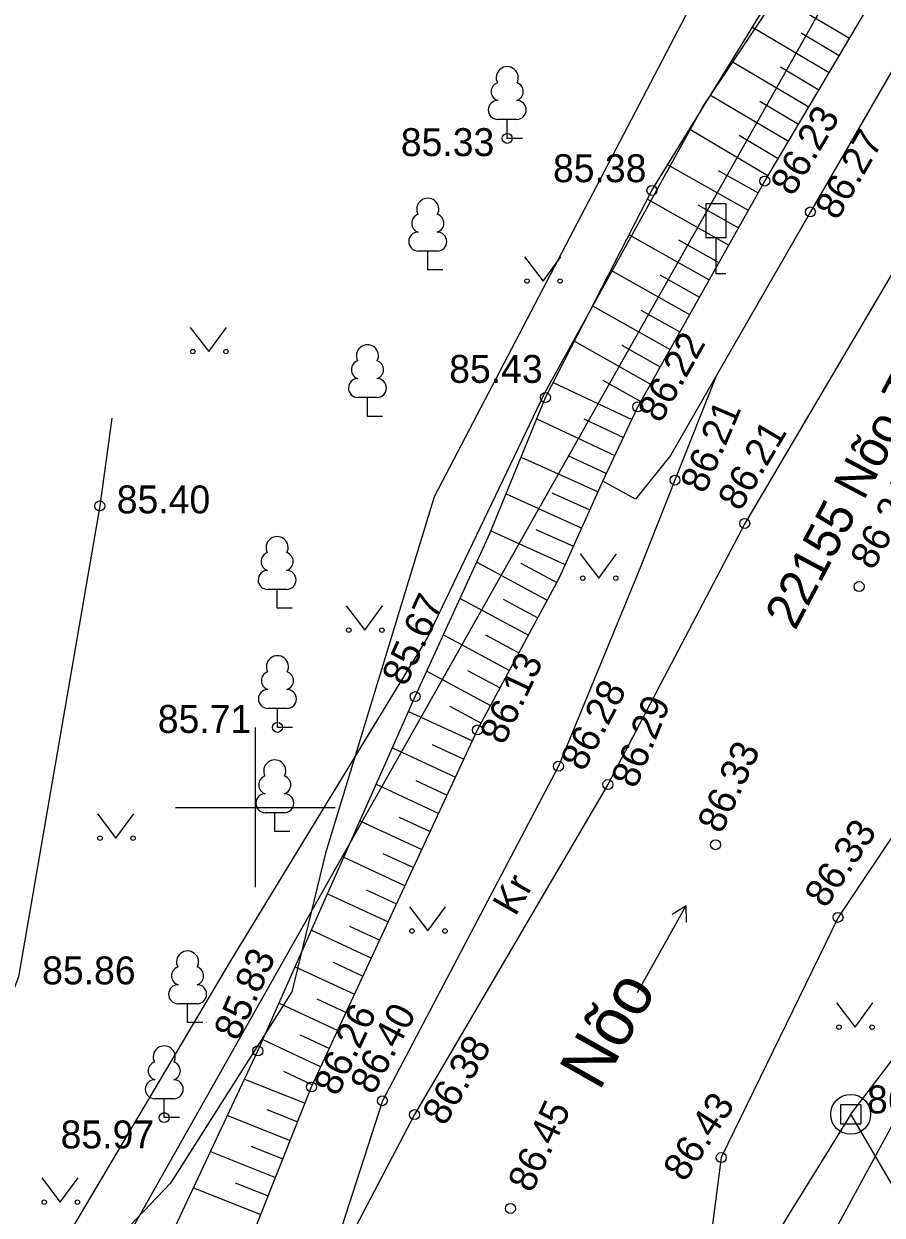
# Model space of a CAD drawing. Extents: x 648748 to 649126, y 6457789 to 6458252.
# Drawn here: x 648844.2 to 648865.71, y 6458089.78 to 6458119.64 of the extents above; entities that cross this region are included whole.
import ezdxf

# ---------------------------------------------------------------- set-up
doc = ezdxf.new("R2010")
doc.units = 0
for name, color, linetype in [('DKAEV', 7, 'Continuous'), ('DTRASS', 7, 'Continuous'), ('HALJASTUS', 7, 'Continuous'), ('KORGUS-EH2000', 7, 'Continuous'), ('LIIKLUS', 7, 'Continuous'), ('PIIR', 7, 'Continuous'), ('PUU', 7, 'Continuous'), ('RELJEEF', 7, 'Continuous'), ('SITRASS', 7, 'Continuous'), ('SKTRASS', 7, 'Continuous'), ('TEE', 7, 'Continuous'), ('VORK', 7, 'Continuous')]:
    doc.layers.add(name, color=color, linetype=linetype)

msp = doc.modelspace()

# ---------------------------------------------------------------- linework, layer by layer
at = {"layer": 'DKAEV'}
for p, q in [((648864.675, 6458092.06), (648864.675, 6458092.56)), ((648864.675, 6458092.56), (648865.175, 6458092.56)), ((648865.175, 6458092.56), (648865.175, 6458092.06)), ((648865.175, 6458092.06), (648864.675, 6458092.06))]:
    msp.add_line(p, q, dxfattribs=at)
msp.add_circle((648864.925, 6458092.31), 0.5, dxfattribs=at)
at = {"layer": 'DTRASS'}
for p, q in [((648864.925, 6458092.31), (648859.1, 6458082.915)), ((648881.388, 6458064.281), (648864.925, 6458092.31))]:
    msp.add_line(p, q, dxfattribs=at)
at = {"layer": 'HALJASTUS'}
for p, q in [((648856.75, 6458113.797), (648857.213, 6458113.191)), ((648857.213, 6458113.191), (648857.659, 6458113.797)), ((648848.373, 6458112.029), (648848.837, 6458111.423)), ((648848.837, 6458111.423), (648849.282, 6458112.029)), ((648858.146, 6458106.352), (648858.609, 6458105.745)), ((648858.609, 6458105.745), (648859.055, 6458106.352)), ((648852.282, 6458105.049), (648852.746, 6458104.442)), ((648852.746, 6458104.442), (648853.191, 6458105.049)), ((648846.046, 6458099.837), (648846.51, 6458099.23)), ((648846.51, 6458099.23), (648846.955, 6458099.837)), ((648853.864, 6458097.51), (648854.328, 6458096.904)), ((648854.328, 6458096.904), (648854.773, 6458097.51)), ((648864.57, 6458095.1), (648865.033, 6458094.494)), ((648865.033, 6458094.494), (648865.479, 6458095.1)), ((648844.65, 6458090.716), (648845.114, 6458090.109)), ((648845.114, 6458090.109), (648845.559, 6458090.716))]:
    msp.add_line(p, q, dxfattribs=at)
msp.add_lwpolyline([(648846.409, 6458109.758), (648846.103, 6458107.557), (648844.069, 6458095.756), (648840.734, 6458086.96), (648840.017, 6458083.336), (648841.163, 6458079.375)], dxfattribs=at)
for centre in [(648856.812, 6458113.191), (648857.641, 6458113.191), (648848.436, 6458111.423), (648849.265, 6458111.423), (648858.208, 6458105.745), (648859.037, 6458105.745), (648852.345, 6458104.442), (648853.174, 6458104.442), (648846.109, 6458099.23), (648846.938, 6458099.23), (648853.927, 6458096.904), (648854.756, 6458096.904), (648864.632, 6458094.494), (648865.461, 6458094.494), (648844.713, 6458090.109), (648845.542, 6458090.109)]:
    msp.add_circle(centre, 0.055, dxfattribs=at)
at = {"layer": 'KORGUS-EH2000'}
for centre in [(648856.316, 6458116.766), (648859.944, 6458115.461), (648862.771, 6458115.697), (648863.914, 6458114.922), (648857.274, 6458110.27), (648859.587, 6458110.038), (648860.521, 6458108.202), (648846.103, 6458107.557), (648862.268, 6458107.116), (648865.136, 6458105.535), (648854.008, 6458102.777), (648850.557, 6458102.006), (648855.57, 6458101.941), (648857.599, 6458101.033), (648858.84, 6458100.574), (648861.537, 6458099.066), (648864.608, 6458097.245), (648850.065, 6458093.899), (648851.411, 6458092.995), (648853.187, 6458092.651), (648847.72, 6458092.227), (648853.992, 6458092.302), (648861.68, 6458091.226), (648856.397, 6458089.951)]:
    msp.add_circle(centre, 0.125, dxfattribs=at)
at = {"layer": 'LIIKLUS'}
for points in [[(648861.295, 6458115.124), (648861.295, 6458114.274)], [(648861.795, 6458115.124), (648861.295, 6458115.124)], [(648861.795, 6458115.124), (648861.795, 6458114.274)], [(648861.795, 6458114.274), (648861.295, 6458114.274)], [(648861.545, 6458114.274), (648861.545, 6458113.374)], [(648861.795, 6458113.374), (648861.545, 6458113.374)]]:
    msp.add_lwpolyline(points, dxfattribs=at)
at = {"layer": 'PIIR'}
for p, q in [((648868.92, 6458128.41), (648793.25, 6457994.41)), ((648863.67, 6458087.81), (648874.11, 6458107.05))]:
    msp.add_line(p, q, dxfattribs=at)
at = {"layer": 'PUU'}
for p, q in [((648856.556, 6458117.241), (648856.076, 6458117.241)), ((648856.316, 6458116.766), (648856.316, 6458117.241)), ((648856.696, 6458116.766), (648856.316, 6458116.766)), ((648854.565, 6458113.943), (648854.085, 6458113.943)), ((648854.325, 6458113.468), (648854.325, 6458113.943)), ((648854.705, 6458113.468), (648854.325, 6458113.468)), ((648853.052, 6458110.273), (648852.573, 6458110.273)), ((648852.812, 6458109.798), (648852.812, 6458110.273)), ((648853.193, 6458109.798), (648852.812, 6458109.798)), ((648850.788, 6458105.465), (648850.308, 6458105.465)), ((648850.548, 6458104.99), (648850.548, 6458105.465)), ((648850.928, 6458104.99), (648850.548, 6458104.99)), ((648850.797, 6458102.481), (648850.317, 6458102.481)), ((648850.557, 6458102.006), (648850.557, 6458102.481)), ((648850.937, 6458102.006), (648850.557, 6458102.006)), ((648850.73, 6458099.869), (648850.25, 6458099.869)), ((648850.49, 6458099.394), (648850.49, 6458099.869)), ((648850.87, 6458099.394), (648850.49, 6458099.394)), ((648848.544, 6458095.082), (648848.064, 6458095.082)), ((648848.304, 6458094.607), (648848.304, 6458095.082)), ((648848.684, 6458094.607), (648848.304, 6458094.607)), ((648847.96, 6458092.702), (648847.48, 6458092.702)), ((648847.72, 6458092.227), (648847.72, 6458092.702)), ((648848.1, 6458092.227), (648847.72, 6458092.227))]:
    msp.add_line(p, q, dxfattribs=at)
for centre, radius, start, end in [((648856.316, 6458118.286), 0.277, 332.58, 207.42), ((648856.146, 6458117.938), 0.233, 109.022, 253.142), ((648856.486, 6458117.938), 0.233, 286.851, 70.986), ((648856.079, 6458117.478), 0.238, 90.002, 269.395), ((648856.554, 6458117.478), 0.238, 270.605, 89.998), ((648854.325, 6458114.988), 0.277, 332.58, 207.42), ((648854.155, 6458114.641), 0.233, 109.022, 253.142), ((648854.495, 6458114.641), 0.233, 286.851, 70.986), ((648854.087, 6458114.181), 0.238, 90.002, 269.395), ((648854.562, 6458114.181), 0.238, 270.605, 89.998), ((648852.812, 6458111.318), 0.277, 332.58, 207.42), ((648852.642, 6458110.97), 0.233, 109.022, 253.142), ((648852.983, 6458110.97), 0.233, 286.851, 70.986), ((648852.575, 6458110.51), 0.238, 90.002, 269.395), ((648853.05, 6458110.51), 0.238, 270.605, 89.998), ((648850.548, 6458106.51), 0.277, 332.58, 207.42), ((648850.378, 6458106.163), 0.233, 109.022, 253.142), ((648850.718, 6458106.163), 0.233, 286.851, 70.986), ((648850.311, 6458105.703), 0.238, 90.002, 269.395), ((648850.786, 6458105.703), 0.238, 270.605, 89.998), ((648850.557, 6458103.526), 0.277, 332.58, 207.42), ((648850.387, 6458103.179), 0.233, 109.022, 253.142), ((648850.727, 6458103.179), 0.233, 286.851, 70.986), ((648850.319, 6458102.719), 0.238, 90.002, 269.395), ((648850.794, 6458102.719), 0.238, 270.605, 89.998), ((648850.49, 6458100.914), 0.277, 332.58, 207.42), ((648850.32, 6458100.567), 0.233, 109.022, 253.142), ((648850.66, 6458100.567), 0.233, 286.851, 70.986), ((648850.253, 6458100.107), 0.238, 90.002, 269.395), ((648850.728, 6458100.107), 0.238, 270.605, 89.998), ((648848.304, 6458096.127), 0.277, 332.58, 207.42), ((648848.134, 6458095.78), 0.233, 109.022, 253.142), ((648848.474, 6458095.78), 0.233, 286.851, 70.986), ((648848.067, 6458095.32), 0.238, 90.002, 269.395), ((648848.542, 6458095.32), 0.238, 270.605, 89.998), ((648847.72, 6458093.747), 0.277, 332.58, 207.42), ((648847.55, 6458093.4), 0.233, 109.022, 253.142), ((648847.89, 6458093.4), 0.233, 286.851, 70.986), ((648847.483, 6458092.94), 0.238, 90.002, 269.395), ((648847.958, 6458092.94), 0.238, 270.605, 89.998)]:
    msp.add_arc(centre, radius, start, end, dxfattribs=at)
at = {"layer": 'RELJEEF'}
for p, q in [((648862.987, 6458120.405), (648864.893, 6458119.274)), ((648862.463, 6458119.553), (648864.383, 6458118.414)), ((648863.681, 6458119.411), (648864.638, 6458118.844)), ((648861.938, 6458118.701), (648863.872, 6458117.554)), ((648863.164, 6458118.556), (648864.128, 6458117.984)), ((648861.414, 6458117.85), (648863.362, 6458116.694)), ((648862.647, 6458117.7), (648863.617, 6458117.124)), ((648860.89, 6458116.998), (648862.852, 6458115.834)), ((648862.129, 6458116.844), (648863.107, 6458116.264)), ((648860.338, 6458116.101), (648862.359, 6458114.964)), ((648861.602, 6458115.964), (648862.604, 6458115.4)), ((648859.83, 6458115.239), (648861.868, 6458114.093)), ((648861.094, 6458115.102), (648862.113, 6458114.528)), ((648859.372, 6458114.349), (648861.378, 6458113.221)), ((648860.612, 6458114.226), (648861.623, 6458113.657)), ((648858.914, 6458113.46), (648860.888, 6458112.349)), ((648860.138, 6458113.345), (648861.133, 6458112.785)), ((648858.456, 6458112.57), (648860.397, 6458111.478)), ((648859.664, 6458112.464), (648860.643, 6458111.914)), ((648857.999, 6458111.68), (648859.907, 6458110.606)), ((648859.19, 6458111.583), (648860.152, 6458111.042)), ((648857.468, 6458110.648), (648859.44, 6458109.723)), ((648858.716, 6458110.703), (648859.662, 6458110.17)), ((648857.056, 6458109.737), (648859.015, 6458108.818)), ((648858.236, 6458109.735), (648859.227, 6458109.27)), ((648856.665, 6458108.781), (648858.594, 6458107.911)), ((648857.834, 6458108.819), (648858.803, 6458108.365)), ((648856.286, 6458107.855), (648858.183, 6458106.999)), ((648857.432, 6458107.886), (648858.388, 6458107.455)), ((648855.907, 6458106.929), (648857.772, 6458106.088)), ((648857.037, 6458106.968), (648857.977, 6458106.543)), ((648855.552, 6458106.147), (648857.32, 6458105.196)), ((648856.659, 6458106.119), (648857.557, 6458105.636)), ((648855.135, 6458105.236), (648856.847, 6458104.315)), ((648856.213, 6458105.223), (648857.083, 6458104.755)), ((648854.717, 6458104.325), (648856.373, 6458103.434)), ((648855.768, 6458104.327), (648856.61, 6458103.875)), ((648854.3, 6458103.414), (648855.899, 6458102.554)), ((648855.322, 6458103.432), (648856.136, 6458102.994)), ((648854.877, 6458102.536), (648855.662, 6458102.113)), ((648853.844, 6458102.408), (648855.442, 6458101.665)), ((648854.436, 6458101.581), (648855.231, 6458101.212)), ((648853.438, 6458101.494), (648855.02, 6458100.758)), ((648854.022, 6458100.671), (648854.809, 6458100.305)), ((648853.032, 6458100.58), (648854.598, 6458099.851)), ((648853.608, 6458099.76), (648854.388, 6458099.398)), ((648852.626, 6458099.665), (648854.177, 6458098.945)), ((648853.195, 6458098.85), (648853.966, 6458098.491)), ((648852.22, 6458098.751), (648853.755, 6458098.038)), ((648852.781, 6458097.939), (648853.544, 6458097.584)), ((648851.814, 6458097.837), (648853.334, 6458097.131)), ((648851.408, 6458096.923), (648852.912, 6458096.224)), ((648852.367, 6458097.029), (648853.123, 6458096.678)), ((648851.002, 6458096.009), (648852.491, 6458095.317)), ((648851.953, 6458096.119), (648852.701, 6458095.771)), ((648850.596, 6458095.095), (648852.069, 6458094.411)), ((648851.54, 6458095.208), (648852.28, 6458094.864)), ((648850.19, 6458094.181), (648851.647, 6458093.504)), ((648851.126, 6458094.298), (648851.858, 6458093.957)), ((648849.732, 6458093.191), (648851.249, 6458092.587)), ((648850.71, 6458093.388), (648851.437, 6458093.05)), ((648849.306, 6458092.284), (648850.879, 6458091.658)), ((648850.292, 6458092.43), (648851.064, 6458092.123)), ((648848.881, 6458091.377), (648850.509, 6458090.729)), ((648849.894, 6458091.512), (648850.694, 6458091.193)), ((648848.455, 6458090.47), (648850.14, 6458089.8)), ((648849.496, 6458090.594), (648850.324, 6458090.264))]:
    msp.add_line(p, q, dxfattribs=at)
for points in [[(648843.02, 6458077.359), (648843.42, 6458078.532), (648845.59, 6458084.371), (648850.065, 6458093.899), (648854.008, 6458102.777), (648855.882, 6458106.866), (648857.274, 6458110.27), (648859.944, 6458115.461), (648864.155, 6458122.302), (648866.203, 6458125.31), (648868.207, 6458128.087), (648874.51, 6458135.307), (648877.92, 6458139.306), (648882.178, 6458146.884)], [(648844.206, 6458076.8), (648844.687, 6458077.74), (648847.597, 6458083.411), (648851.411, 6458092.995), (648855.57, 6458101.941), (648857.624, 6458105.762), (648858.713, 6458108.175), (648859.587, 6458110.038), (648862.771, 6458115.697), (648866.339, 6458121.712), (648870.456, 6458126.824), (648876.009, 6458134.263), (648879.482, 6458138.641), (648881.386, 6458142.032), (648883.388, 6458145.778), (648883.683, 6458146.633)]]:
    msp.add_lwpolyline(points, dxfattribs=at)
at = {"layer": 'SITRASS'}
for points in [[(648896.343, 6458186.017), (648897.439, 6458185.494), (648891.994, 6458176.157), (648887.134, 6458166.562), (648880.865, 6458155.928), (648874.577, 6458143.726), (648870.442, 6458134.893), (648860.973, 6458120.207), (648854.483, 6458107.787), (648851.762, 6458098.853), (648850.917, 6458095.378), (648847.878, 6458090.581), (648844.467, 6458087.013), (648842.522, 6458085.072), (648840.521, 6458082.239)], [(648840.642, 6458076.21), (648839.879, 6458076.526), (648839.144, 6458077.498), (648844.394, 6458087.729), (648849.387, 6458096.156), (648854.312, 6458104.237), (648857.262, 6458110.389), (648861.217, 6458117.552), (648863.683, 6458121.25), (648863.975, 6458121.708)]]:
    msp.add_lwpolyline(points, dxfattribs=at)
at = {"layer": 'SKTRASS'}
msp.add_lwpolyline([(648864.925, 6458092.31), (648866.693, 6458094.618), (648870.108, 6458099.799), (648873.651, 6458103.509), (648877.881, 6458106.787), (648884.142, 6458110.459), (648889.114, 6458113.182), (648901.758, 6458118.582), (648914.292, 6458123.291), (648928.272, 6458129.024), (648937.137, 6458131.944), (648947.113, 6458135.218)], dxfattribs=at)
at = {"layer": 'TEE'}
for p in [(648859.583, 6458095.359), (648860.45, 6458097.329), (648860.81, 6458097.127)]:
    msp.add_line(p, (648860.805, 6458097.541), dxfattribs=at)
for points in [[(648886.897, 6458149.241), (648880.501, 6458138.274), (648877.651, 6458133.428), (648873.007, 6458125.579), (648869.584, 6458119.515), (648862.268, 6458107.116), (648858.84, 6458100.574), (648853.992, 6458092.302), (648848.947, 6458082.671), (648845.759, 6458077.188), (648844.3, 6458074.59)], [(648860.41, 6458108.819), (648859.531, 6458107.727), (648858.713, 6458108.175), (648859.587, 6458110.038), (648862.771, 6458115.697), (648866.339, 6458121.712), (648867.381, 6458121.025), (648866.432, 6458119.274)], [(648866.432, 6458119.274), (648863.914, 6458114.922), (648860.41, 6458108.819)], [(648888.636, 6458116.575), (648879.911, 6458112.582), (648874.484, 6458108.93), (648868.069, 6458102.417), (648864.608, 6458097.245), (648861.68, 6458091.226), (648860.6, 6458082.925), (648861.525, 6458074.587), (648862.059, 6458072.438), (648862.423, 6458071.452), (648864.312, 6458068.711), (648868.961, 6458065.859), (648869.379, 6458065.309), (648878.772, 6458059.244)], [(648861.563, 6458110.828), (648860.521, 6458108.202), (648859.649, 6458106.006), (648857.599, 6458101.033), (648853.187, 6458092.651), (648851.603, 6458087.741)]]:
    msp.add_lwpolyline(points, dxfattribs=at)
at = {"layer": 'VORK'}
for p, q in [((648850, 6458102), (648850, 6458098)), ((648848, 6458100), (648852, 6458100))]:
    msp.add_line(p, q, dxfattribs=at)

# ---------------------------------------------------------------- texts
at = {"layer": 'KORGUS-EH2000'}
for s, rotation, p in [('86.23', 59.3215, (648863.474, 6458115.288)), ('86.27', 59.9474, (648864.592, 6458114.686)), ('86.22', 60.6422, (648860.157, 6458109.602)), ('86.21', 66.7698, (648861.27, 6458107.837)), ('86.21', 59.4586, (648862.154, 6458107.393)), ('86.24', 60.9454, (648865.484, 6458105.915)), ('85.67', 65.3972, (648853.778, 6458103.008)), ('86.13', 64.7989, (648856.232, 6458101.539)), ('86.28', 62.3417, (648858.235, 6458100.872)), ('86.29', 67.981, (648859.542, 6458100.448)), ('86.33', 65.1973, (648861.687, 6458099.314)), ('86.33', 56.2142, (648864.299, 6458097.447)), ('85.83', 66.0514, (648849.572, 6458094.121)), ('86.26', 65.0663, (648852.068, 6458092.736)), ('86.40', 62.2381, (648852.959, 6458092.771)), ('86.38', 59.6299, (648854.751, 6458091.99)), ('86.45', 65.1062, (648856.934, 6458090.315)), ('86.43', 57.0372, (648860.766, 6458090.587))]:
    msp.add_text(s, height=0.7, rotation=rotation, dxfattribs=at).set_placement(p)
for s, p in [('85.33', (648853.649, 6458116.321)), ('85.38', (648857.463, 6458115.668)), ('85.43', (648854.862, 6458110.639)), ('85.40', (648846.53, 6458107.368)), ('85.71', (648847.558, 6458101.867)), ('85.86', (648844.659, 6458095.567)), ('86.23', (648865.332, 6458092.333)), ('85.97', (648845.123, 6458091.456))]:
    msp.add_text(s, height=0.7, dxfattribs=at).set_placement(p)
at = {"layer": 'PIIR'}
msp.add_text('22155 Nõo-Tamsa tee', height=0.9, rotation=62.1698, dxfattribs=at).set_placement((648863.533, 6458104.411))
at = {"layer": 'TEE'}
for s, height, rotation, p in [('Kr', 0.7, 60.2687, (648856.522, 6458097.25)), ('Nõo', 1.2, 60.4555, (648858.619, 6458092.869))]:
    msp.add_text(s, height=height, rotation=rotation, dxfattribs=at).set_placement(p)

doc.saveas('drawing.dxf')
